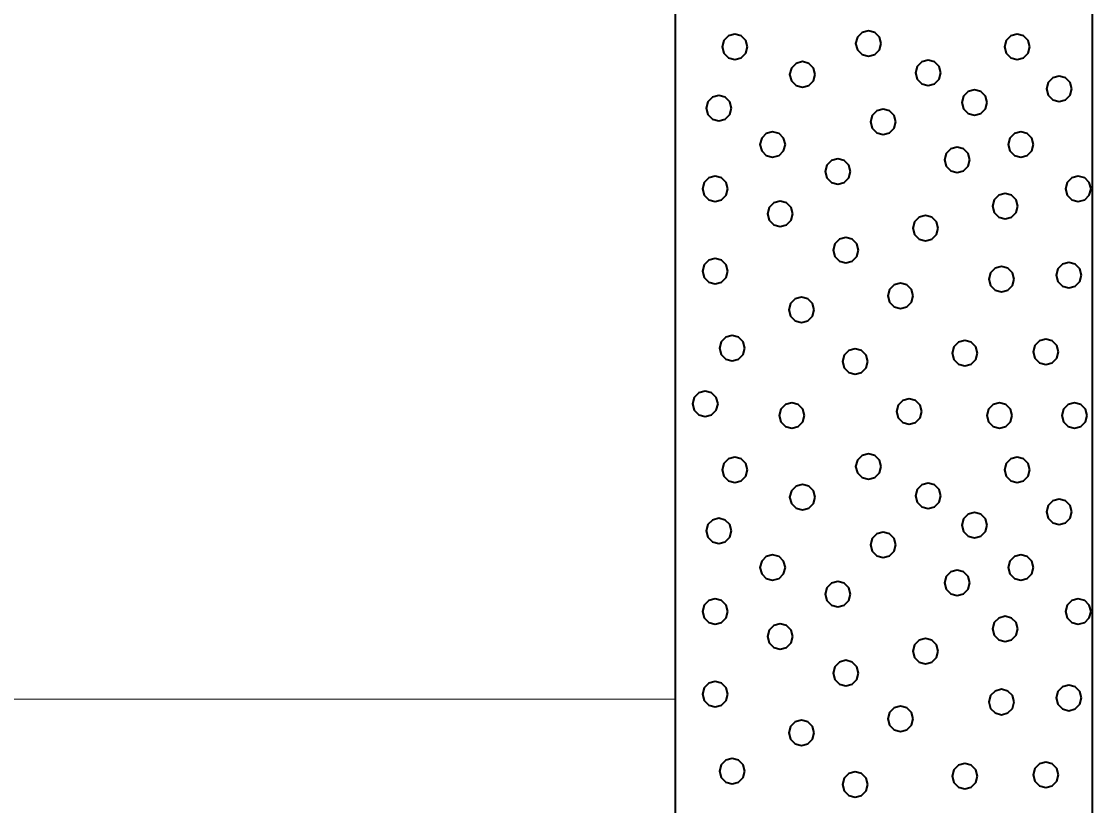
# Model space of a CAD drawing. Extents: x -582 to 653, y -817 to -3.
# Drawn here: x -144.94 to -138.52, y -256.11 to -251.4 of the extents above; entities that cross this region are included whole.
import ezdxf

# ---------------------------------------------------------------- set-up
doc = ezdxf.new("R2010")
doc.units = 0
doc.header["$LTSCALE"] = 0.4
doc.layers.add('27', color=7, linetype='Continuous', lineweight=40)
doc.layers.add('7', color=7, linetype='Continuous', lineweight=13)

msp = doc.modelspace()

# ---------------------------------------------------------------- linework, layer by layer
at = {"layer": '27'}
for points in [[(-141.0156, -251.3429), (-138.5156, -251.3429), (-138.5156, -259.143), (-141.0156, -259.143)], [(-139.7827, -251.536), (-139.7929, -251.4979), (-139.8208, -251.47), (-139.8589, -251.4598), (-139.897, -251.47), (-139.9249, -251.4979), (-139.9351, -251.536), (-139.9249, -251.5741), (-139.897, -251.602), (-139.8589, -251.6122), (-139.8208, -251.602), (-139.7929, -251.5741)], [(-140.5837, -251.5556), (-140.5939, -251.5175), (-140.6218, -251.4896), (-140.6599, -251.4794), (-140.698, -251.4896), (-140.7259, -251.5175), (-140.7361, -251.5556), (-140.7259, -251.5937), (-140.698, -251.6216), (-140.6599, -251.6318), (-140.6218, -251.6216), (-140.5939, -251.5937)], [(-138.8891, -251.5557), (-138.8993, -251.5176), (-138.9272, -251.4897), (-138.9653, -251.4795), (-139.0034, -251.4897), (-139.0313, -251.5176), (-139.0415, -251.5557), (-139.0313, -251.5938), (-139.0034, -251.6216), (-138.9653, -251.6319), (-138.9272, -251.6216), (-138.8993, -251.5938)], [(-140.1788, -251.7209), (-140.189, -251.6828), (-140.2169, -251.6549), (-140.255, -251.6447), (-140.2931, -251.6549), (-140.3209, -251.6828), (-140.3312, -251.7209), (-140.3209, -251.759), (-140.2931, -251.7869), (-140.255, -251.7971), (-140.2169, -251.7869), (-140.189, -251.759)], [(-139.4237, -251.7119), (-139.4339, -251.6738), (-139.4618, -251.6459), (-139.4999, -251.6357), (-139.538, -251.6459), (-139.5659, -251.6738), (-139.5761, -251.7119), (-139.5659, -251.75), (-139.538, -251.7779), (-139.4999, -251.7881), (-139.4618, -251.7779), (-139.4339, -251.75)], [(-138.6382, -251.8078), (-138.6484, -251.7697), (-138.6763, -251.7418), (-138.7144, -251.7316), (-138.7525, -251.7418), (-138.7804, -251.7697), (-138.7906, -251.8078), (-138.7804, -251.8459), (-138.7525, -251.8737), (-138.7144, -251.884), (-138.6763, -251.8737), (-138.6484, -251.8459)], [(-140.6799, -251.9234), (-140.6901, -251.8853), (-140.718, -251.8575), (-140.7561, -251.8472), (-140.7942, -251.8575), (-140.8221, -251.8853), (-140.8323, -251.9234), (-140.8221, -251.9615), (-140.7942, -251.9894), (-140.7561, -251.9996), (-140.718, -251.9894), (-140.6901, -251.9615)], [(-139.1454, -251.8891), (-139.1557, -251.851), (-139.1835, -251.8231), (-139.2216, -251.8129), (-139.2597, -251.8231), (-139.2876, -251.851), (-139.2978, -251.8891), (-139.2876, -251.9272), (-139.2597, -251.9551), (-139.2216, -251.9653), (-139.1835, -251.9551), (-139.1557, -251.9272)], [(-139.6938, -252.0066), (-139.704, -251.9685), (-139.7319, -251.9407), (-139.77, -251.9304), (-139.8081, -251.9407), (-139.836, -251.9685), (-139.8462, -252.0066), (-139.836, -252.0447), (-139.8081, -252.0726), (-139.77, -252.0828), (-139.7319, -252.0726), (-139.704, -252.0447)], [(-140.357, -252.1421), (-140.3672, -252.104), (-140.3951, -252.0761), (-140.4332, -252.0659), (-140.4713, -252.0761), (-140.4992, -252.104), (-140.5094, -252.1421), (-140.4992, -252.1802), (-140.4713, -252.2081), (-140.4332, -252.2183), (-140.3951, -252.2081), (-140.3672, -252.1802)], [(-138.8683, -252.1421), (-138.8785, -252.104), (-138.9064, -252.0761), (-138.9445, -252.0659), (-138.9826, -252.0761), (-139.0105, -252.104), (-139.0207, -252.1421), (-139.0105, -252.1802), (-138.9826, -252.2081), (-138.9445, -252.2183), (-138.9064, -252.2081), (-138.8785, -252.1802)], [(-139.2497, -252.2349), (-139.2599, -252.1968), (-139.2878, -252.1689), (-139.3259, -252.1587), (-139.364, -252.1689), (-139.3919, -252.1968), (-139.4021, -252.2349), (-139.3919, -252.273), (-139.364, -252.3009), (-139.3259, -252.3111), (-139.2878, -252.3009), (-139.2599, -252.273)], [(-139.9654, -252.3036), (-139.9756, -252.2655), (-140.0035, -252.2376), (-140.0416, -252.2274), (-140.0797, -252.2376), (-140.1076, -252.2655), (-140.1178, -252.3036), (-140.1076, -252.3417), (-140.0797, -252.3695), (-140.0416, -252.3798), (-140.0035, -252.3695), (-139.9756, -252.3417)], [(-140.7028, -252.4078), (-140.713, -252.3697), (-140.7409, -252.3418), (-140.779, -252.3316), (-140.8171, -252.3418), (-140.8449, -252.3697), (-140.8552, -252.4078), (-140.8449, -252.4459), (-140.8171, -252.4738), (-140.779, -252.484), (-140.7409, -252.4738), (-140.713, -252.4459)], [(-138.5225, -252.4078), (-138.5327, -252.3697), (-138.5606, -252.3418), (-138.5987, -252.3316), (-138.6368, -252.3418), (-138.6647, -252.3697), (-138.6749, -252.4078), (-138.6647, -252.4459), (-138.6368, -252.4738), (-138.5987, -252.484), (-138.5606, -252.4738), (-138.5327, -252.4459)], [(-140.3112, -252.5578), (-140.3214, -252.5197), (-140.3493, -252.4918), (-140.3874, -252.4816), (-140.4255, -252.4918), (-140.4534, -252.5197), (-140.4636, -252.5578), (-140.4534, -252.5959), (-140.4255, -252.6238), (-140.3874, -252.634), (-140.3493, -252.6238), (-140.3214, -252.5959)], [(-138.9611, -252.512), (-138.9713, -252.4739), (-138.9992, -252.4461), (-139.0373, -252.4358), (-139.0754, -252.4461), (-139.1033, -252.4739), (-139.1135, -252.512), (-139.1033, -252.5501), (-139.0754, -252.578), (-139.0373, -252.5882), (-138.9992, -252.578), (-138.9713, -252.5501)], [(-139.4391, -252.6455), (-139.4493, -252.6074), (-139.4772, -252.5795), (-139.5153, -252.5693), (-139.5534, -252.5795), (-139.5813, -252.6074), (-139.5915, -252.6455), (-139.5813, -252.6836), (-139.5534, -252.7115), (-139.5153, -252.7217), (-139.4772, -252.7115), (-139.4493, -252.6836)], [(-139.9171, -252.7765), (-139.9273, -252.7384), (-139.9552, -252.7105), (-139.9933, -252.7003), (-140.0314, -252.7105), (-140.0593, -252.7384), (-140.0695, -252.7765), (-140.0593, -252.8146), (-140.0314, -252.8425), (-139.9933, -252.8527), (-139.9552, -252.8425), (-139.9273, -252.8146)], [(-140.7028, -252.9036), (-140.713, -252.8655), (-140.7409, -252.8376), (-140.779, -252.8274), (-140.8171, -252.8376), (-140.8449, -252.8655), (-140.8552, -252.9036), (-140.8449, -252.9417), (-140.8171, -252.9696), (-140.779, -252.9798), (-140.7409, -252.9696), (-140.713, -252.9417)], [(-138.984, -252.9506), (-138.9942, -252.9125), (-139.0221, -252.8846), (-139.0602, -252.8744), (-139.0983, -252.8846), (-139.1262, -252.9125), (-139.1364, -252.9506), (-139.1262, -252.9887), (-139.0983, -253.0166), (-139.0602, -253.0268), (-139.0221, -253.0166), (-138.9942, -252.9887)], [(-138.5797, -252.9265), (-138.5899, -252.8884), (-138.6178, -252.8605), (-138.6559, -252.8503), (-138.694, -252.8605), (-138.7219, -252.8884), (-138.7321, -252.9265), (-138.7219, -252.9646), (-138.694, -252.9925), (-138.6559, -253.0027), (-138.6178, -252.9925), (-138.5899, -252.9646)], [(-139.5891, -253.0511), (-139.5993, -253.013), (-139.6272, -252.9851), (-139.6653, -252.9749), (-139.7034, -252.9851), (-139.7313, -253.013), (-139.7415, -253.0511), (-139.7313, -253.0892), (-139.7034, -253.1171), (-139.6653, -253.1273), (-139.6272, -253.1171), (-139.5993, -253.0892)], [(-140.1841, -253.135), (-140.1943, -253.0969), (-140.2222, -253.069), (-140.2603, -253.0588), (-140.2984, -253.069), (-140.3263, -253.0969), (-140.3365, -253.135), (-140.3263, -253.1731), (-140.2984, -253.201), (-140.2603, -253.2112), (-140.2222, -253.201), (-140.1943, -253.1731)], [(-140.5998, -253.3663), (-140.61, -253.3282), (-140.6379, -253.3003), (-140.676, -253.2901), (-140.7141, -253.3003), (-140.742, -253.3282), (-140.7522, -253.3663), (-140.742, -253.4044), (-140.7141, -253.4323), (-140.676, -253.4425), (-140.6379, -253.4323), (-140.61, -253.4044)], [(-139.2039, -253.3956), (-139.2141, -253.3575), (-139.242, -253.3296), (-139.2801, -253.3194), (-139.3182, -253.3296), (-139.3461, -253.3575), (-139.3563, -253.3956), (-139.3461, -253.4337), (-139.3182, -253.4616), (-139.2801, -253.4718), (-139.242, -253.4616), (-139.2141, -253.4337)], [(-138.7183, -253.3879), (-138.7285, -253.3498), (-138.7564, -253.322), (-138.7945, -253.3117), (-138.8326, -253.322), (-138.8605, -253.3498), (-138.8707, -253.3879), (-138.8605, -253.426), (-138.8326, -253.4539), (-138.7945, -253.4641), (-138.7564, -253.4539), (-138.7285, -253.426)], [(-139.8612, -253.4464), (-139.8714, -253.4083), (-139.8993, -253.3804), (-139.9374, -253.3702), (-139.9755, -253.3804), (-140.0034, -253.4083), (-140.0136, -253.4464), (-140.0034, -253.4845), (-139.9755, -253.5124), (-139.9374, -253.5226), (-139.8993, -253.5124), (-139.8714, -253.4845)], [(-140.7612, -253.6994), (-140.7714, -253.6613), (-140.7993, -253.6334), (-140.8374, -253.6232), (-140.8755, -253.6334), (-140.9034, -253.6613), (-140.9136, -253.6994), (-140.9034, -253.7375), (-140.8755, -253.7654), (-140.8374, -253.7756), (-140.7993, -253.7654), (-140.7714, -253.7375)], [(-140.2426, -253.7693), (-140.2528, -253.7312), (-140.2807, -253.7033), (-140.3188, -253.6931), (-140.3569, -253.7033), (-140.3847, -253.7312), (-140.395, -253.7693), (-140.3847, -253.8074), (-140.3569, -253.8353), (-140.3188, -253.8455), (-140.2807, -253.8353), (-140.2528, -253.8074)], [(-139.5383, -253.7464), (-139.5485, -253.7083), (-139.5764, -253.6805), (-139.6145, -253.6702), (-139.6526, -253.6805), (-139.6805, -253.7083), (-139.6907, -253.7464), (-139.6805, -253.7845), (-139.6526, -253.8124), (-139.6145, -253.8226), (-139.5764, -253.8124), (-139.5485, -253.7845)], [(-138.9954, -253.7693), (-139.0056, -253.7312), (-139.0335, -253.7033), (-139.0716, -253.6931), (-139.1097, -253.7033), (-139.1376, -253.7312), (-139.1478, -253.7693), (-139.1376, -253.8074), (-139.1097, -253.8353), (-139.0716, -253.8455), (-139.0335, -253.8353), (-139.0056, -253.8074)], [(-138.5454, -253.7693), (-138.5556, -253.7312), (-138.5835, -253.7033), (-138.6216, -253.6931), (-138.6597, -253.7033), (-138.6876, -253.7312), (-138.6978, -253.7693), (-138.6876, -253.8074), (-138.6597, -253.8353), (-138.6216, -253.8455), (-138.5835, -253.8353), (-138.5556, -253.8074)], [(-140.5837, -254.0956), (-140.5939, -254.0575), (-140.6218, -254.0296), (-140.6599, -254.0194), (-140.698, -254.0296), (-140.7259, -254.0575), (-140.7361, -254.0956), (-140.7259, -254.1337), (-140.698, -254.1616), (-140.6599, -254.1718), (-140.6218, -254.1616), (-140.5939, -254.1337)], [(-139.7827, -254.076), (-139.7929, -254.0379), (-139.8208, -254.01), (-139.8589, -253.9998), (-139.897, -254.01), (-139.9249, -254.0379), (-139.9351, -254.076), (-139.9249, -254.1141), (-139.897, -254.142), (-139.8589, -254.1522), (-139.8208, -254.142), (-139.7929, -254.1141)], [(-138.8891, -254.0957), (-138.8993, -254.0576), (-138.9272, -254.0297), (-138.9653, -254.0195), (-139.0034, -254.0297), (-139.0313, -254.0576), (-139.0415, -254.0957), (-139.0313, -254.1338), (-139.0034, -254.1616), (-138.9653, -254.1719), (-138.9272, -254.1616), (-138.8993, -254.1338)], [(-140.1788, -254.2609), (-140.189, -254.2228), (-140.2169, -254.1949), (-140.255, -254.1847), (-140.2931, -254.1949), (-140.3209, -254.2228), (-140.3312, -254.2609), (-140.3209, -254.299), (-140.2931, -254.3269), (-140.255, -254.3371), (-140.2169, -254.3269), (-140.189, -254.299)], [(-139.4237, -254.2519), (-139.4339, -254.2138), (-139.4618, -254.1859), (-139.4999, -254.1757), (-139.538, -254.1859), (-139.5659, -254.2138), (-139.5761, -254.2519), (-139.5659, -254.29), (-139.538, -254.3179), (-139.4999, -254.3281), (-139.4618, -254.3179), (-139.4339, -254.29)], [(-138.6382, -254.3478), (-138.6484, -254.3097), (-138.6763, -254.2818), (-138.7144, -254.2716), (-138.7525, -254.2818), (-138.7804, -254.3097), (-138.7906, -254.3478), (-138.7804, -254.3859), (-138.7525, -254.4137), (-138.7144, -254.424), (-138.6763, -254.4137), (-138.6484, -254.3859)], [(-140.6799, -254.4634), (-140.6901, -254.4253), (-140.718, -254.3975), (-140.7561, -254.3872), (-140.7942, -254.3975), (-140.8221, -254.4253), (-140.8323, -254.4634), (-140.8221, -254.5015), (-140.7942, -254.5294), (-140.7561, -254.5396), (-140.718, -254.5294), (-140.6901, -254.5015)], [(-139.1454, -254.4291), (-139.1557, -254.391), (-139.1835, -254.3631), (-139.2216, -254.3529), (-139.2597, -254.3631), (-139.2876, -254.391), (-139.2978, -254.4291), (-139.2876, -254.4672), (-139.2597, -254.4951), (-139.2216, -254.5053), (-139.1835, -254.4951), (-139.1557, -254.4672)], [(-139.6938, -254.5466), (-139.704, -254.5085), (-139.7319, -254.4807), (-139.77, -254.4704), (-139.8081, -254.4807), (-139.836, -254.5085), (-139.8462, -254.5466), (-139.836, -254.5847), (-139.8081, -254.6126), (-139.77, -254.6228), (-139.7319, -254.6126), (-139.704, -254.5847)], [(-140.357, -254.6821), (-140.3672, -254.644), (-140.3951, -254.6161), (-140.4332, -254.6059), (-140.4713, -254.6161), (-140.4992, -254.644), (-140.5094, -254.6821), (-140.4992, -254.7202), (-140.4713, -254.7481), (-140.4332, -254.7583), (-140.3951, -254.7481), (-140.3672, -254.7202)], [(-138.8683, -254.6821), (-138.8785, -254.644), (-138.9064, -254.6161), (-138.9445, -254.6059), (-138.9826, -254.6161), (-139.0105, -254.644), (-139.0207, -254.6821), (-139.0105, -254.7202), (-138.9826, -254.7481), (-138.9445, -254.7583), (-138.9064, -254.7481), (-138.8785, -254.7202)], [(-139.2497, -254.7749), (-139.2599, -254.7368), (-139.2878, -254.7089), (-139.3259, -254.6987), (-139.364, -254.7089), (-139.3919, -254.7368), (-139.4021, -254.7749), (-139.3919, -254.813), (-139.364, -254.8409), (-139.3259, -254.8511), (-139.2878, -254.8409), (-139.2599, -254.813)], [(-139.9654, -254.8436), (-139.9756, -254.8055), (-140.0035, -254.7776), (-140.0416, -254.7674), (-140.0797, -254.7776), (-140.1076, -254.8055), (-140.1178, -254.8436), (-140.1076, -254.8817), (-140.0797, -254.9095), (-140.0416, -254.9198), (-140.0035, -254.9095), (-139.9756, -254.8817)], [(-140.7028, -254.9478), (-140.713, -254.9097), (-140.7409, -254.8818), (-140.779, -254.8716), (-140.8171, -254.8818), (-140.8449, -254.9097), (-140.8552, -254.9478), (-140.8449, -254.9859), (-140.8171, -255.0138), (-140.779, -255.024), (-140.7409, -255.0138), (-140.713, -254.9859)], [(-138.5225, -254.9478), (-138.5327, -254.9097), (-138.5606, -254.8818), (-138.5987, -254.8716), (-138.6368, -254.8818), (-138.6647, -254.9097), (-138.6749, -254.9478), (-138.6647, -254.9859), (-138.6368, -255.0138), (-138.5987, -255.024), (-138.5606, -255.0138), (-138.5327, -254.9859)], [(-138.9611, -255.052), (-138.9713, -255.0139), (-138.9992, -254.9861), (-139.0373, -254.9758), (-139.0754, -254.9861), (-139.1033, -255.0139), (-139.1135, -255.052), (-139.1033, -255.0901), (-139.0754, -255.118), (-139.0373, -255.1282), (-138.9992, -255.118), (-138.9713, -255.0901)], [(-140.3112, -255.0978), (-140.3214, -255.0597), (-140.3493, -255.0318), (-140.3874, -255.0216), (-140.4255, -255.0318), (-140.4534, -255.0597), (-140.4636, -255.0978), (-140.4534, -255.1359), (-140.4255, -255.1638), (-140.3874, -255.174), (-140.3493, -255.1638), (-140.3214, -255.1359)], [(-139.4391, -255.1855), (-139.4493, -255.1474), (-139.4772, -255.1195), (-139.5153, -255.1093), (-139.5534, -255.1195), (-139.5813, -255.1474), (-139.5915, -255.1855), (-139.5813, -255.2236), (-139.5534, -255.2515), (-139.5153, -255.2617), (-139.4772, -255.2515), (-139.4493, -255.2236)], [(-139.9171, -255.3165), (-139.9273, -255.2784), (-139.9552, -255.2505), (-139.9933, -255.2403), (-140.0314, -255.2505), (-140.0593, -255.2784), (-140.0695, -255.3165), (-140.0593, -255.3546), (-140.0314, -255.3825), (-139.9933, -255.3927), (-139.9552, -255.3825), (-139.9273, -255.3546)], [(-140.7028, -255.4436), (-140.713, -255.4055), (-140.7409, -255.3776), (-140.779, -255.3674), (-140.8171, -255.3776), (-140.8449, -255.4055), (-140.8552, -255.4436), (-140.8449, -255.4817), (-140.8171, -255.5096), (-140.779, -255.5198), (-140.7409, -255.5096), (-140.713, -255.4817)], [(-138.984, -255.4906), (-138.9942, -255.4525), (-139.0221, -255.4246), (-139.0602, -255.4144), (-139.0983, -255.4246), (-139.1262, -255.4525), (-139.1364, -255.4906), (-139.1262, -255.5287), (-139.0983, -255.5566), (-139.0602, -255.5668), (-139.0221, -255.5566), (-138.9942, -255.5287)], [(-138.5797, -255.4665), (-138.5899, -255.4284), (-138.6178, -255.4005), (-138.6559, -255.3903), (-138.694, -255.4005), (-138.7219, -255.4284), (-138.7321, -255.4665), (-138.7219, -255.5046), (-138.694, -255.5325), (-138.6559, -255.5427), (-138.6178, -255.5325), (-138.5899, -255.5046)], [(-139.5891, -255.5911), (-139.5993, -255.553), (-139.6272, -255.5251), (-139.6653, -255.5149), (-139.7034, -255.5251), (-139.7313, -255.553), (-139.7415, -255.5911), (-139.7313, -255.6292), (-139.7034, -255.6571), (-139.6653, -255.6673), (-139.6272, -255.6571), (-139.5993, -255.6292)], [(-140.1841, -255.675), (-140.1943, -255.6369), (-140.2222, -255.609), (-140.2603, -255.5988), (-140.2984, -255.609), (-140.3263, -255.6369), (-140.3365, -255.675), (-140.3263, -255.7131), (-140.2984, -255.741), (-140.2603, -255.7512), (-140.2222, -255.741), (-140.1943, -255.7131)], [(-140.5998, -255.9063), (-140.61, -255.8682), (-140.6379, -255.8403), (-140.676, -255.8301), (-140.7141, -255.8403), (-140.742, -255.8682), (-140.7522, -255.9063), (-140.742, -255.9444), (-140.7141, -255.9723), (-140.676, -255.9825), (-140.6379, -255.9723), (-140.61, -255.9444)], [(-139.2039, -255.9356), (-139.2141, -255.8975), (-139.242, -255.8696), (-139.2801, -255.8594), (-139.3182, -255.8696), (-139.3461, -255.8975), (-139.3563, -255.9356), (-139.3461, -255.9737), (-139.3182, -256.0016), (-139.2801, -256.0118), (-139.242, -256.0016), (-139.2141, -255.9737)], [(-138.7183, -255.9279), (-138.7285, -255.8898), (-138.7564, -255.862), (-138.7945, -255.8517), (-138.8326, -255.862), (-138.8605, -255.8898), (-138.8707, -255.9279), (-138.8605, -255.966), (-138.8326, -255.9939), (-138.7945, -256.0041), (-138.7564, -255.9939), (-138.7285, -255.966)], [(-139.8612, -255.9864), (-139.8714, -255.9483), (-139.8993, -255.9204), (-139.9374, -255.9102), (-139.9755, -255.9204), (-140.0034, -255.9483), (-140.0136, -255.9864), (-140.0034, -256.0245), (-139.9755, -256.0524), (-139.9374, -256.0626), (-139.8993, -256.0524), (-139.8714, -256.0245)]]:
    msp.add_lwpolyline(points, close=True, dxfattribs=at)
at = {"layer": '7'}
msp.add_line((-168.5156, -255.4729), (-141.0156, -255.4729), dxfattribs=at)

doc.saveas('drawing.dxf')
